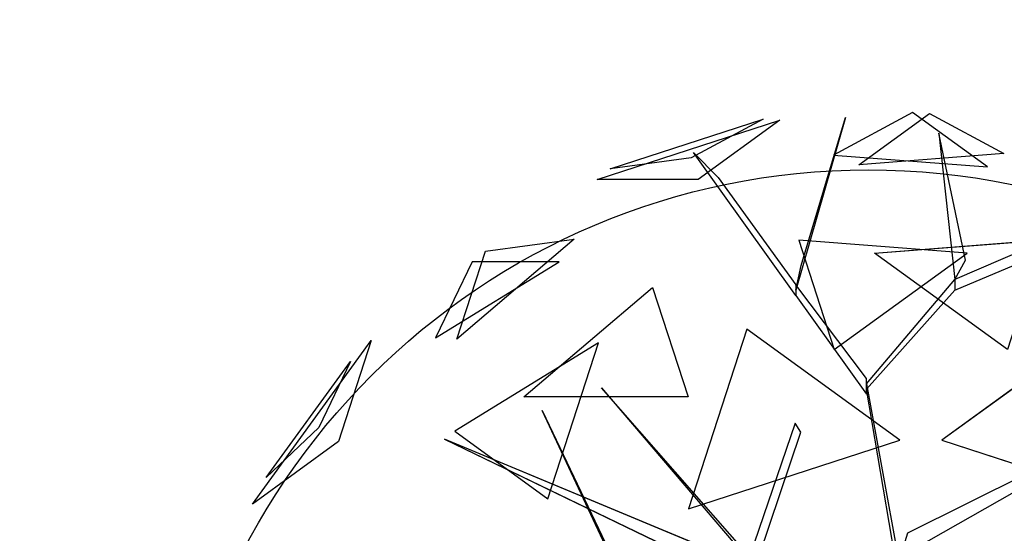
# Model space of a CAD drawing. Extents: x 22936 to 50368, y -4877 to 31080.
# Tile 524 of 601: x 48771 to 48946, y 6183 to 6275. Entities that reach past the tile are written whole.
import ezdxf

# ---------------------------------------------------------------- set-up
doc = ezdxf.new("R2010")
doc.units = 0
doc.layers.get('0').update_dxf_attribs({"linetype": 'CONTINUOUS'})
for name, color, linetype in [('00_TRACE_ARBRE', 3, 'CONTINUOUS'), ('00_TRACE_RDC', 241, 'CONTINUOUS'), ('08_AMENAGEMENTS_EXTERIEURS', 253, 'CONTINUOUS'), ('09_VEGETATION', 134, 'CONTINUOUS')]:
    doc.layers.add(name, color=color, linetype=linetype)

# ---------------------------------------------------------------- blocks, each defined once
blk = doc.blocks.new('TREE_GEOMETRIC_ROUND')
at = {"color": 7}
for p, q in [((-673.9, 1568, 4186.4), (-241.2, 1708.6, 4186.4)), ((-643.6, 1593.8, 3733.7), (-280.9, 1711.6, 3733.7)), ((-280.9, 1711.6, 3733.7), (-451.4, 1619.5, 3459.9)), ((-241.2, 1708.6, 4186.4), (-434.7, 1568, 4561.2)), ((-85.8, 1715.6, 3023), (-202.9, 1305.5, 3253.2)), ((-190.4, 1364.1, 3253.2), (-85.8, 1715.6, 3023)), ((73.1, 1727.2, 3565.9), (-113.8, 1626.2, 3265.8)), ((-53.5, 1603.3, 4661.7), (113.7, 1724.9, 4337.8)), ((250.8, 1598.1, 3199.5), (73.1, 1727.2, 3565.9)), ((113.7, 1724.9, 4337.8), (289.6, 1629.8, 4599.3)), ((136, 1677.9, 3577.5), (173.7, 1330.6, 3577.5)), ((198.8, 1376.7, 3650.7), (136, 1677.9, 3577.5)), ((-451.4, 1619.5, 3459.9), (-643.6, 1593.8, 3733.7)), ((-445.6, 1631.9, 3284.6), (-387.1, 1573.3, 3300.2)), ((-202.9, 1293, 3242.7), (-445.6, 1631.9, 3284.6)), ((-113.8, 1626.2, 3265.8), (250.8, 1598.1, 3199.5)), ((289.6, 1629.8, 4599.3), (-53.5, 1603.3, 4661.7)), ((-434.7, 1568, 4561.2), (-673.9, 1568, 4186.4)), ((-387.1, 1573.3, 3300.2), (-202.9, 1318.1, 3300.2)), ((759.5, 1585.9, 4205.1), (173.7, 1330.6, 3577.5)), ((173.7, 1305.5, 3608.8), (759.5, 1552.4, 4205.1)), ((-728.6, 1426.5, 3265.8), (-1007, 1189.4, 3199.5)), ((-939.1, 1398.3, 3565.9), (-728.6, 1426.5, 3265.8)), ((-196.4, 1424.5, 2902.3), (-112.1, 1165, 2577.8)), ((202.6, 1393.7, 2829.7), (-196.4, 1424.5, 2902.3)), ((-16.4, 1393.7, 5031.1), (382.6, 1424.5, 4958.5)), ((-1007, 1189.4, 3199.5), (-939.1, 1398.3, 3565.9)), ((-112.1, 1165, 2577.8), (202.6, 1393.7, 2829.7)), ((298.3, 1165, 5283), (-16.4, 1393.7, 5031.1)), ((-1057.1, 1192.3, 4599.3), (-763.9, 1372.5, 4661.7)), ((-970.7, 1372.5, 4337.8), (-1057.1, 1192.3, 4599.3)), ((-763.9, 1372.5, 4661.7), (-970.7, 1372.5, 4337.8)), ((-202.9, 1305.5, 3253.2), (-190.4, 1364.1, 3253.2)), ((173.7, 1330.6, 3577.5), (198.8, 1376.7, 3650.7)), ((-35.6, 1083.8, 3300.2), (173.7, 1330.6, 3577.5)), ((173.7, 1330.6, 3577.5), (173.7, 1305.5, 3608.8)), ((-847.9, 1052.3, 2829.7), (-543.2, 1311.8, 2902.3)), ((-543.2, 1311.8, 2902.3), (-458.8, 1052.3, 2577.8)), ((-35.6, 1096.3, 3315.9), (-202.9, 1318.1, 3300.2)), ((-202.9, 1318.1, 3300.2), (-202.9, 1293, 3242.7)), ((-202.9, 1293, 3242.7), (-35.6, 1058.6, 3242.7)), ((173.7, 1305.5, 3608.8), (-35.6, 1071.2, 3326.4)), ((-319.5, 1213.2, 5178.3), (-458, 787, 5468.4)), ((43.2, 949.8, 5468.4), (-319.5, 1213.2, 5178.3)), ((505.7, 1213.2, 2682.5), (143.1, 949.8, 2392.4)), ((-1491.6, 798.4, 3736.8), (-1209.6, 1186.5, 3736.8)), ((-1209.6, 1186.5, 3736.8), (-1287.6, 946.6, 3316.1)), ((-670.7, 1181.1, 5031.1), (-1011.6, 971.5, 4958.5)), ((-790.9, 811.1, 5283), (-670.7, 1181.1, 5031.1)), ((-1458.9, 861, 4189.8), (-1259, 1136.1, 4189.8)), ((-1259, 1136.1, 4189.8), (-1333.8, 980.2, 4415.9)), ((-664.3, 1074, 5052.5), (-43.9, 347.3, 3886.1)), ((-664.3, 1074, 5042), (-664.3, 1074, 5052.5)), ((-43.9, 368.2, 3797.1), (-664.3, 1074, 5042)), ((-35.6, 1058.6, 3242.7), (-35.6, 1096.3, 3315.9)), ((-35.6, 1071.2, 3326.4), (-35.6, 1083.8, 3300.2)), ((-35.6, 1083.8, 3300.2), (43.9, 648.6, 2772)), ((-458.8, 1052.3, 2577.8), (-847.9, 1052.3, 2829.7)), ((43.9, 602.6, 2829.5), (-35.6, 1071.2, 3326.4)), ((-804.6, 1020.4, 3023), (-546, 478.3, 3253.2)), ((-575, 530.8, 3253.2), (-804.6, 1020.4, 3023)), ((-204.6, 990.2, 4205.1), (-334, 613, 3577.5)), ((-191.1, 969.2, 4205.1), (-204.6, 990.2, 4205.1)), ((-1333.8, 980.2, 4415.9), (-1458.9, 861, 4189.8)), ((-1011.6, 971.5, 4958.5), (-790.9, 811.1, 5283)), ((-317.6, 594, 3608.8), (-191.1, 969.2, 4205.1)), ((-1287.6, 946.6, 3316.1), (-1491.6, 798.4, 3736.8)), ((-345.2, 664.2, 3650.7), (-1035.9, 952.1, 3577.5)), ((-1035.9, 952.1, 3577.5), (-334, 613, 3577.5)), ((-458, 787, 5468.4), (43.2, 949.8, 5468.4)), ((143.1, 949.8, 2392.4), (644.2, 787, 2392.4)), ((440.3, 918.1, 4074.4), (61.4, 729.6, 2965.5)), ((43.9, 673.7, 2892.3), (432.8, 894.1, 4074.4)), ((61.4, 729.6, 2965.5), (43.9, 673.7, 2892.3))]:
    blk.add_line(p, q, dxfattribs=at)
mesh = blk.add_polyface(dxfattribs=at)
corners = [(-434.7, 1568, 4561.2), (-673.9, 1568, 4186.4), (-241.2, 1708.6, 4186.4)]
mesh.append_faces([[corners[k] for k in face] for face in [(0, 1, 2)]], dxfattribs={"color": 7})
mesh = blk.add_polyface(dxfattribs=at)
corners = [(-280.9, 1711.6, 3733.7), (-451.4, 1619.5, 3459.9), (-643.6, 1593.8, 3733.7)]
mesh.append_faces([[corners[k] for k in face] for face in [(0, 1, 2)]], dxfattribs={"color": 7})
mesh = blk.add_polyface(dxfattribs=at)
corners = [(-85.8, 1715.6, 3023), (-202.9, 1305.5, 3253.2), (-190.4, 1364.1, 3253.2)]
mesh.append_faces([[corners[k] for k in face] for face in [(0, 1, 2)]], dxfattribs={"color": 7})
mesh = blk.add_polyface(dxfattribs=at)
corners = [(73.1, 1727.2, 3565.9), (-113.8, 1626.2, 3265.8), (250.8, 1598.1, 3199.5)]
mesh.append_faces([[corners[k] for k in face] for face in [(0, 1, 2)]], dxfattribs={"color": 7})
mesh = blk.add_polyface(dxfattribs=at)
corners = [(-53.5, 1603.3, 4661.7), (113.7, 1724.9, 4337.8), (289.6, 1629.8, 4599.3)]
mesh.append_faces([[corners[k] for k in face] for face in [(0, 1, 2)]], dxfattribs={"color": 7})
mesh = blk.add_polyface(dxfattribs=at)
corners = [(136, 1677.9, 3577.5), (173.7, 1330.6, 3577.5), (198.8, 1376.7, 3650.7)]
mesh.append_faces([[corners[k] for k in face] for face in [(0, 1, 2)]], dxfattribs={"color": 7})
mesh = blk.add_polyface(dxfattribs=at)
corners = [(-939.1, 1398.3, 3565.9), (-728.6, 1426.5, 3265.8), (-1007, 1189.4, 3199.5)]
mesh.append_faces([[corners[k] for k in face] for face in [(0, 1, 2)]], dxfattribs={"color": 7})
mesh = blk.add_polyface(dxfattribs=at)
corners = [(-196.4, 1424.5, 2902.3), (-112.1, 1165, 2577.8), (202.6, 1393.7, 2829.7)]
mesh.append_faces([[corners[k] for k in face] for face in [(0, 1, 2)]], dxfattribs={"color": 7})
mesh = blk.add_polyface(dxfattribs=at)
corners = [(298.3, 1165, 5283), (-16.4, 1393.7, 5031.1), (382.6, 1424.5, 4958.5)]
mesh.append_faces([[corners[k] for k in face] for face in [(0, 1, 2)]], dxfattribs={"color": 7})
mesh = blk.add_polyface(dxfattribs=at)
corners = [(-763.9, 1372.5, 4661.7), (-970.7, 1372.5, 4337.8), (-1057.1, 1192.3, 4599.3)]
mesh.append_faces([[corners[k] for k in face] for face in [(0, 1, 2)]], dxfattribs={"color": 7})
mesh = blk.add_polyface(dxfattribs=at)
corners = [(-543.2, 1311.8, 2902.3), (-458.8, 1052.3, 2577.8), (-847.9, 1052.3, 2829.7)]
mesh.append_faces([[corners[k] for k in face] for face in [(0, 1, 2)]], dxfattribs={"color": 7})
mesh = blk.add_polyface(dxfattribs=at)
corners = [(43.2, 949.8, 5468.4), (-319.5, 1213.2, 5178.3), (-458, 787, 5468.4)]
mesh.append_faces([[corners[k] for k in face] for face in [(0, 1, 2)]], dxfattribs={"color": 7})
mesh = blk.add_polyface(dxfattribs=at)
corners = [(644.2, 787, 2392.4), (505.7, 1213.2, 2682.5), (143.1, 949.8, 2392.4)]
mesh.append_faces([[corners[k] for k in face] for face in [(0, 1, 2)]], dxfattribs={"color": 7})
mesh = blk.add_polyface(dxfattribs=at)
corners = [(-1209.6, 1186.5, 3736.8), (-1287.6, 946.6, 3316.1), (-1491.6, 798.4, 3736.8)]
mesh.append_faces([[corners[k] for k in face] for face in [(0, 1, 2)]], dxfattribs={"color": 7})
mesh = blk.add_polyface(dxfattribs=at)
corners = [(-670.7, 1181.1, 5031.1), (-1011.6, 971.5, 4958.5), (-790.9, 811.1, 5283)]
mesh.append_faces([[corners[k] for k in face] for face in [(0, 1, 2)]], dxfattribs={"color": 7})
mesh = blk.add_polyface(dxfattribs=at)
corners = [(-1259, 1136.1, 4189.8), (-1333.8, 980.2, 4415.9), (-1458.9, 861, 4189.8)]
mesh.append_faces([[corners[k] for k in face] for face in [(0, 1, 2)]], dxfattribs={"color": 7})
mesh = blk.add_polyface(dxfattribs=at)
corners = [(-804.6, 1020.4, 3023), (-546, 478.3, 3253.2), (-575, 530.8, 3253.2)]
mesh.append_faces([[corners[k] for k in face] for face in [(0, 1, 2)]], dxfattribs={"color": 7})
mesh = blk.add_polyface(dxfattribs=at)
corners = [(-345.2, 664.2, 3650.7), (-1035.9, 952.1, 3577.5), (-334, 613, 3577.5)]
mesh.append_faces([[corners[k] for k in face] for face in [(0, 1, 2)]], dxfattribs={"color": 7})
blk = doc.blocks.new('ARBRE_SIMPLE')
blk.add_circle((0, 0), 250)
blk = doc.blocks.new('GROUPER_1')
at = {"layer": '00_TRACE_ARBRE', "xscale": 0.5, "yscale": 0.5, "zscale": 0.5, "rotation": 10.53798942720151}
blk.add_blockref('ARBRE_SIMPLE', (7307.59, 6734.29), dxfattribs=at)
blk = doc.blocks.new('GROUPER_2')
at = {"layer": '00_TRACE_RDC'}
blk.add_blockref('GROUPER_1', (12098.99, 4265.72), dxfattribs=at)
blk = doc.blocks.new('GROUPER_17')
at = {"layer": '08_AMENAGEMENTS_EXTERIEURS'}
mesh = blk.add_polyface(dxfattribs=at)
corners = [(16.45, 1860.4), (0, 1328), (0, 1844.55), (1795, 1328), (33.02, 1876.27), (49.71, 1892.12), (66.55, 1907.89), (83.55, 1923.55), (100.74, 1939.04), (118.11, 1954.33), (135.7, 1969.37), (153.53, 1984.11), (171.6, 1998.5), (189.93, 2012.5), (208.55, 2026.07), (227.46, 2039.16), (246.69, 2051.72), (266.25, 2063.72), (286.11, 2075.18), (306.26, 2086.08), (326.69, 2096.46), (347.37, 2106.3), (368.28, 2115.64), (389.4, 2124.46), (410.72, 2132.79), (432.21, 2140.64), (453.87, 2148), (475.66, 2154.9), (497.57, 2161.34), (519.59, 2167.33), (541.68, 2172.89), (563.84, 2178.01), (586.04, 2182.71), (608.27, 2187), (630.51, 2190.89), (652.73, 2194.39), (674.92, 2197.5), (697.06, 2200.25), (719.14, 2202.62), (741.15, 2204.62), (763.1, 2206.23), (785, 2207.43), (806.84, 2208.22), (828.63, 2208.57), (850.38, 2208.48), (872.08, 2207.93), (893.75, 2206.9), (915.39, 2205.39), (936.99, 2203.38), (958.57, 2200.86), (980.13, 2197.81), (1001.67, 2194.22), (1023.19, 2190.07), (1044.71, 2185.36), (1066.22, 2180.06), (1087.73, 2174.17), (1109.23, 2167.67), (1130.75, 2160.55), (1152.27, 2152.79), (1173.81, 2144.38), (1195.36, 2135.31), (1216.93, 2125.59), (1238.5, 2115.38), (1260.06, 2104.88), (1281.58, 2094.27), (1303.04, 2083.75), (1324.43, 2073.52), (1345.72, 2063.77), (1366.89, 2054.69), (1387.93, 2046.48), (1408.82, 2039.32), (1429.54, 2033.42), (1450.06, 2028.98), (1470.36, 2026.17), (1490.44, 2025.2), (1510.26, 2026.26), (1529.82, 2029.54), (1549.07, 2035.18), (1567.96, 2043.07), (1586.43, 2053.03), (1604.39, 2064.91), (1621.79, 2078.53), (1638.55, 2093.74), (1654.6, 2110.37), (1669.89, 2128.24), (1684.32, 2147.2), (1697.85, 2167.08), (1710.39, 2187.71), (1721.89, 2208.92), (1732.26, 2230.56), (1741.45, 2252.45), (1749.38, 2274.43), (1756.03, 2296.38), (1761.5, 2318.27), (1765.9, 2340.13), (1769.36, 2361.94), (1771.99, 2383.72), (1773.91, 2405.46), (1775.24, 2427.19), (1776.09, 2448.89), (1776.59, 2470.58), (1776.85, 2492.26), (1777, 2513.93), (2395.68, 2513.93), (1845, 75), (1845, 0), (1332.44, 6187.9), (953.84, 4324.79), (744.56, 6114.92), (1503.53, 4690.87), (1872.82, 4324.79), (2843.74, 4811.2), (2680.87, 4187.05), (193.79, -1456.02), (188.09, -1836.1), (174.84, -1645.82), (233.16, -2021.44), (244.41, -1272.11), (308.78, -2196.56), (325.25, -1099.34), (412.78, -2356.46), (434, -942.64), (3662.14, -2801.42), (567.57, -806.46), (722.14, -694.7), (893.31, -610.54), (1076.21, -556.38), (1155.38, -537.12), (1232.99, -512.33), (1308.66, -482.14), (1382.02, -446.69), (1452.7, -406.15), (1520.35, -360.74), (1584.63, -310.68), (1645.22, -256.21), (1701.82, -197.6), (1754.16, -135.16), (1801.96, -69.18), (1795, 75)]
mesh.append_faces([[corners[k] for k in face] for face in [(0, 1, 2), (106, 107, 108), (113, 114, 115)]], dxfattribs={"vtx0": -1})
mesh.append_faces([[corners[k] for k in face] for face in [(1, 0, 3), (104, 103, 105), (107, 109, 110), (110, 111, 112), (114, 113, 116), (116, 117, 118), (118, 119, 120), (120, 121, 122), (122, 112, 111)]], dxfattribs={"vtx0": -1, "vtx1": -1})
mesh.append_faces([[corners[k] for k in face] for face in [(3, 103, 104), (122, 105, 103)]], dxfattribs={"vtx0": -1, "vtx1": -1, "vtx2": -1})
mesh.append_faces([[corners[k] for k in face] for face in [(3, 0, 4), (3, 4, 5), (3, 5, 6), (3, 6, 7), (3, 7, 8), (3, 8, 9), (3, 9, 10), (3, 10, 11), (3, 11, 12), (3, 12, 13), (3, 13, 14), (3, 14, 15), (3, 15, 16), (3, 16, 17), (3, 17, 18), (3, 18, 19), (3, 19, 20), (3, 20, 21), (3, 21, 22), (3, 22, 23), (3, 23, 24), (3, 24, 25), (3, 25, 26), (3, 26, 27), (3, 27, 28), (3, 28, 29), (3, 29, 30), (3, 30, 31), (3, 31, 32), (3, 32, 33), (3, 33, 34), (3, 34, 35), (3, 35, 36), (3, 36, 37), (3, 37, 38), (3, 38, 39), (3, 39, 40), (3, 40, 41), (3, 41, 42), (3, 42, 43), (3, 43, 44), (3, 44, 45), (3, 45, 46), (3, 46, 47), (3, 47, 48), (3, 48, 49), (3, 49, 50), (3, 50, 51), (3, 51, 52), (3, 52, 53), (3, 53, 54), (3, 54, 55), (3, 55, 56), (3, 56, 57), (3, 57, 58), (3, 58, 59), (3, 59, 60), (3, 60, 61), (3, 61, 62), (3, 62, 63), (3, 63, 64), (3, 64, 65), (3, 65, 66), (3, 66, 67), (3, 67, 68), (3, 68, 69), (3, 69, 70), (3, 70, 71), (3, 71, 72), (3, 72, 73), (3, 73, 74), (3, 74, 75), (3, 75, 76), (3, 76, 77), (3, 77, 78), (3, 78, 79), (3, 79, 80), (3, 80, 81), (3, 81, 82), (3, 82, 83), (3, 83, 84), (3, 84, 85), (3, 85, 86), (3, 86, 87), (3, 87, 88), (3, 88, 89), (3, 89, 90), (3, 90, 91), (3, 91, 92), (3, 92, 93), (3, 93, 94), (3, 94, 95), (3, 95, 96), (3, 96, 97), (3, 97, 98), (3, 98, 99), (3, 99, 100), (3, 100, 101), (3, 101, 102), (3, 102, 103), (107, 106, 109), (110, 109, 111), (116, 113, 117), (118, 117, 119), (120, 119, 121), (122, 121, 123), (122, 123, 124), (122, 124, 125), (122, 125, 126), (122, 126, 127), (122, 127, 128), (122, 128, 129), (122, 129, 130), (122, 130, 131), (122, 131, 132), (122, 132, 133), (122, 133, 134), (122, 134, 135), (122, 135, 136), (122, 136, 137), (122, 137, 105), (122, 103, 112)]], dxfattribs={"vtx0": -1, "vtx2": -1})
mesh.append_faces([[corners[k] for k in face] for face in [(104, 138, 3)]], dxfattribs={"vtx2": -1})
blk = doc.blocks.new('GROUPER_122')
at = {"layer": '08_AMENAGEMENTS_EXTERIEURS'}
mesh = blk.add_polyface(dxfattribs=at)
corners = [(4865.77, 2632.41), (4440.58, 2433.55), (4420.06, 2562.46), (4529.79, 1059.49), (4741, 1059.49), (5029.79, 1059.49), (4894.7, 2450.68), (5779.35, 2591.51), (6882.55, 501.38), (5029.79, 501.38), (5988.63, 801.38), (6907.61, 801.38), (7602.54, 0), (6819.83, 133.42), (7715.66, 663.64), (3404.37, 2268.59), (164, 668.17), (0, 1757.09), (2762.33, 1059.49)]
mesh.append_faces([[corners[k] for k in face] for face in [(0, 1, 2), (5, 8, 9), (8, 12, 13), (12, 11, 14), (15, 16, 17)]], dxfattribs={"vtx0": -1})
mesh.append_faces([[corners[k] for k in face] for face in [(3, 0, 4), (4, 0, 5), (10, 5, 7), (16, 15, 18), (18, 15, 3)]], dxfattribs={"vtx0": -1, "vtx1": -1})
mesh.append_faces([[corners[k] for k in face] for face in [(1, 0, 3), (8, 5, 10), (12, 8, 11)]], dxfattribs={"vtx0": -1, "vtx1": -1, "vtx2": -1})
mesh.append_faces([[corners[k] for k in face] for face in [(5, 0, 6), (5, 6, 7), (8, 10, 11), (3, 15, 1)]], dxfattribs={"vtx0": -1, "vtx2": -1})

msp = doc.modelspace()

# ---------------------------------------------------------------- block references
at = {"layer": '00_TRACE_RDC'}
msp.add_blockref('GROUPER_2', (29515.15, -4876.93), dxfattribs=at)
at = {"layer": '08_AMENAGEMENTS_EXTERIEURS', "color": 54}
msp.add_blockref('GROUPER_17', (46706.19, 1619.93), dxfattribs=at)
at = {"layer": '08_AMENAGEMENTS_EXTERIEURS', "color": 9}
msp.add_blockref('GROUPER_122', (41671.41, 5143.34), dxfattribs=at)
at = {"layer": '09_VEGETATION', "xscale": 0.075, "yscale": 0.075, "zscale": 0.075}
msp.add_blockref('TREE_GEOMETRIC_ROUND', (48924.06, 6128.75), dxfattribs=at)

doc.saveas('drawing.dxf')
